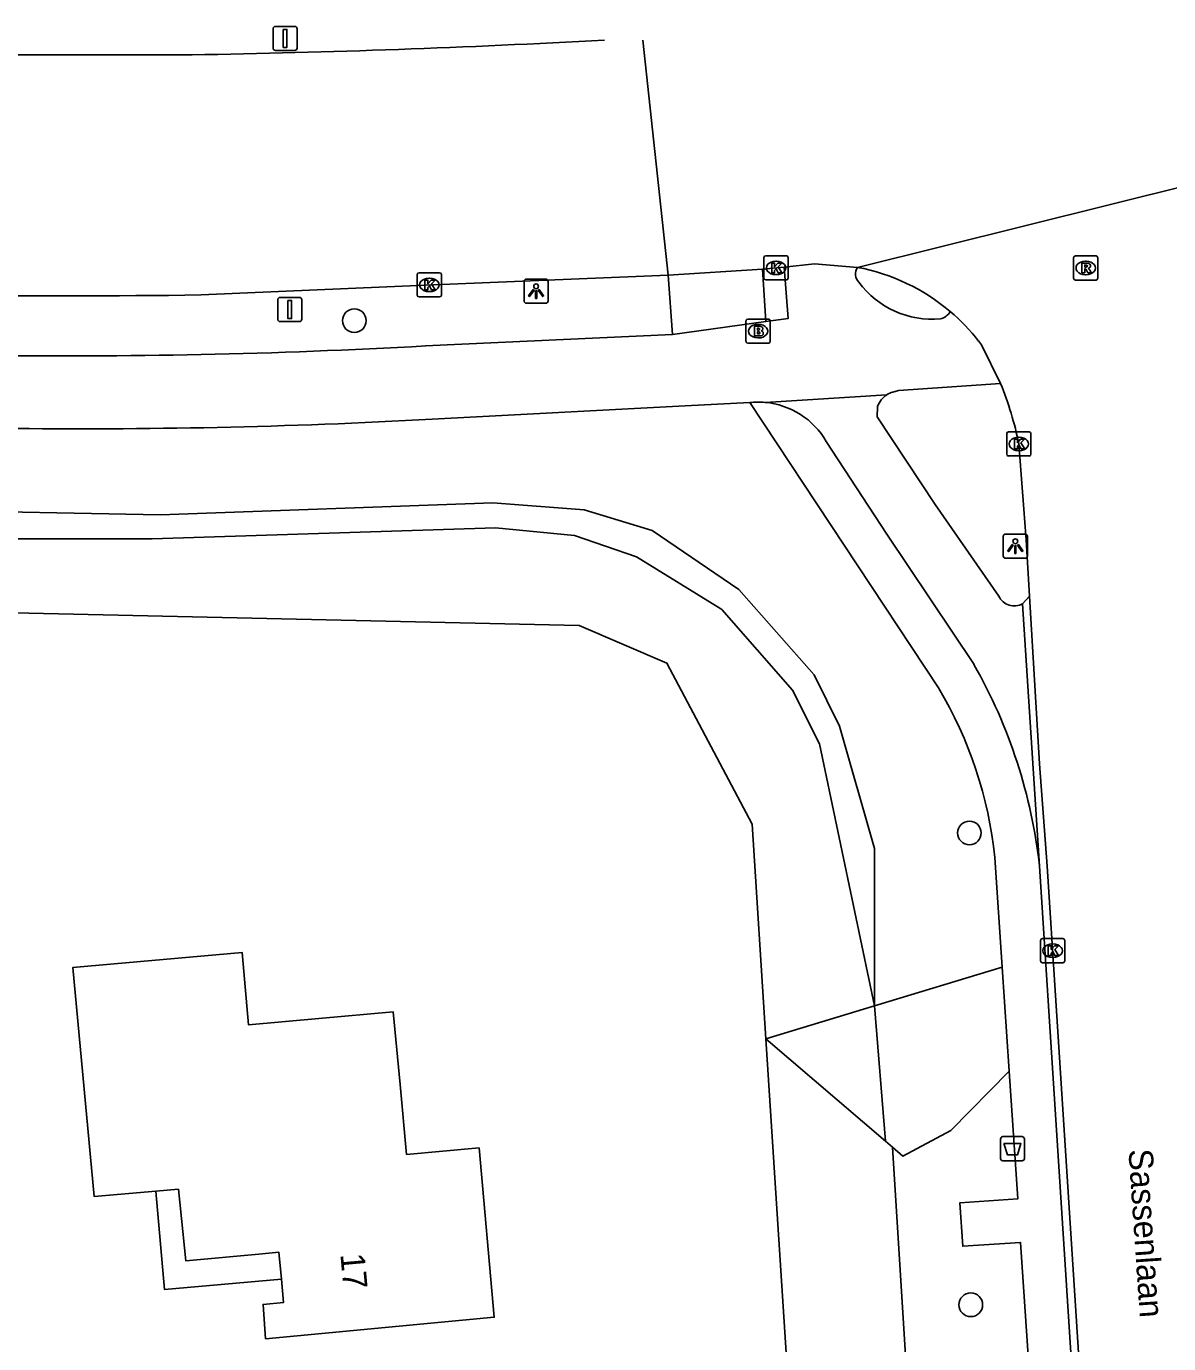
# Model space of a CAD drawing. Extents: x 162157 to 163165, y 378998 to 380775.
# Drawn here: x 162424.7 to 162471.9, y 380689.7 to 380744.2 of the extents above; entities that cross this region are included whole.
import ezdxf

# ---------------------------------------------------------------- set-up
doc = ezdxf.new("R2010")
doc.units = 0
for name, color, linetype in [('IMGEO_Afvalbak', 7, 'Continuous'), ('IMGEO_Berm_groen', 7, 'Continuous'), ('IMGEO_Boom', 7, 'Continuous'), ('IMGEO_Brandkraan', 7, 'Continuous'), ('IMGEO_Fietspad_open', 7, 'Continuous'), ('IMGEO_Groenvoorziening', 7, 'Continuous'), ('IMGEO_Kolk', 7, 'Continuous'), ('IMGEO_Lichtpunt', 7, 'Continuous'), ('IMGEO_Openbare_ruimte_label', 7, 'Continuous'), ('IMGEO_Pand', 7, 'Continuous'), ('IMGEO_Pand_nummerreeks', 7, 'Continuous'), ('IMGEO_Pand_overbouw', 7, 'Continuous'), ('IMGEO_Rijbaan_lokaal_gesloten', 7, 'Continuous'), ('IMGEO_Rioolput', 7, 'Continuous'), ('IMGEO_Verkeersbordpaal', 7, 'Continuous'), ('IMGEO_Voetpad_open', 7, 'Continuous')]:
    doc.layers.add(name, color=color, linetype=linetype)

msp = doc.modelspace()

# ---------------------------------------------------------------- linework, layer by layer
at = {"layer": 'IMGEO_Afvalbak'}
for p, q in [((162464.969, 380697.346), (162464.969, 380698.146)), ((162464.969, 380698.146), (162464.969, 380697.346)), ((162465.069, 380698.246), (162465.859, 380698.246)), ((162465.859, 380698.246), (162465.069, 380698.246)), ((162465.959, 380698.146), (162465.959, 380697.346)), ((162465.959, 380697.346), (162465.959, 380698.146)), ((162465.859, 380697.246), (162465.069, 380697.246)), ((162465.069, 380697.246), (162465.859, 380697.246))]:
    msp.add_line(p, q, dxfattribs=at)
msp.add_lwpolyline([(162465.112, 380697.96), (162465.816, 380697.96), (162465.667, 380697.49), (162465.261, 380697.49), (162465.112, 380697.96)], dxfattribs=at)
for centre, start, end in [((162465.069, 380698.146), 90, 180), ((162465.069, 380698.146), 90, 180), ((162465.859, 380698.146), 0, 90), ((162465.859, 380698.146), 360, 90), ((162465.069, 380697.346), 180, 270), ((162465.069, 380697.346), 180, 270), ((162465.859, 380697.346), 270, 0), ((162465.859, 380697.346), 270, 0)]:
    msp.add_arc(centre, 0.1, start, end, dxfattribs=at)
at = {"layer": 'IMGEO_Berm_groen'}
for points in [[(162396.479, 380724.928), (162401.845, 380724.594), (162411.851, 380724.541), (162420.21, 380724.152), (162430.222, 380723.956), (162443.976, 380724.457), (162447.748, 380724.165), (162450.563, 380723.314), (162454.152, 380720.874), (162457.268, 380717.348), (162458.311, 380715.225), (162459.758, 380710.167), (162459.752, 380703.65)], [(162465.038, 380705.25), (162459.752, 380703.65)], [(162459.752, 380703.65), (162460.213, 380698.056)], [(162460.5, 380697.81), (162460.932, 380697.44), (162462.919, 380698.497), (162465.326, 380700.959)], [(162460.213, 380698.056), (162460.5, 380697.81)], [(162460.5, 380697.81), (162461.859, 380676.176)]]:
    msp.add_lwpolyline(points, dxfattribs=at)
at = {"layer": 'IMGEO_Boom'}
for centre in [(162438.242, 380731.994), (162463.683, 380710.806), (162463.74, 380691.291)]:
    msp.add_circle(centre, 0.489, dxfattribs=at)
at = {"layer": 'IMGEO_Brandkraan'}
for p, q in [((162454.442, 380731.134), (162454.442, 380731.986)), ((162454.517, 380732.06), (162455.369, 380732.06)), ((162454.93, 380731.84), (162454.955, 380731.84)), ((162455.443, 380731.986), (162455.443, 380731.134)), ((162454.953, 380731.28), (162454.928, 380731.28)), ((162455.369, 380731.06), (162454.517, 380731.06))]:
    msp.add_line(p, q, dxfattribs=at)
for points in [[(162454.442, 380731.134), (162454.442, 380731.986)], [(162454.517, 380732.06), (162455.369, 380732.06)], [(162454.79, 380731.76), (162454.79, 380731.36), (162455.003, 380731.36)], [(162455.021, 380731.76), (162454.79, 380731.76)], [(162454.969, 380731.679), (162454.915, 380731.679), (162454.915, 380731.603)], [(162455.443, 380731.986), (162455.443, 380731.134)], [(162454.915, 380731.603), (162454.968, 380731.603)], [(162454.977, 380731.527), (162454.915, 380731.527), (162454.915, 380731.446)], [(162454.915, 380731.446), (162454.977, 380731.446)], [(162455.369, 380731.06), (162454.517, 380731.06)]]:
    msp.add_lwpolyline(points, dxfattribs=at)
for centre, radius, start, end in [((162454.519, 380731.984), 0.0765, 91.552, 178.448), ((162454.519, 380731.984), 0.0765, 91.552, 178.448), ((162454.97, 380731.641), 0.0379, 267.8285, 90.9355), ((162455.025, 380731.615), 0.145, 59.4692, 91.5367), ((162455.05, 380731.662), 0.0922, 285.5137, 58.1501), ((162455.367, 380731.984), 0.0765, 1.552, 88.448), ((162455.367, 380731.984), 0.0765, 1.552, 88.448), ((162454.519, 380731.136), 0.0765, 181.552, 268.448), ((162454.519, 380731.136), 0.0765, 181.552, 268.448), ((162454.978, 380731.486), 0.0404, 269.8759, 90.5077), ((162455.009, 380731.611), 0.251, 268.6676, 293.5347), ((162455.055, 380731.47), 0.105, 301.3115, 78.989), ((162455.367, 380731.136), 0.0765, 271.552, 358.448), ((162455.367, 380731.136), 0.0765, 271.552, 358.448)]:
    msp.add_arc(centre, radius, start, end, dxfattribs=at)
for centre, major_axis, ratio, start_param, end_param in [((162454.929, 380731.56), (-0.387, 0.002), 0.722429, 4.712389, 7.853982), ((162454.954, 380731.56), (-0.39, 0.002), 0.717154, 1.570796, 4.712389)]:
    msp.add_ellipse(centre, major_axis=major_axis, ratio=ratio, start_param=start_param, end_param=end_param, dxfattribs=at)
at = {"layer": 'IMGEO_Fietspad_open'}
for points in [[(162455.256, 380731.964), (162456.186, 380732.082), (162456.024, 380734.211)], [(162455.256, 380731.964), (162451.407, 380731.426)], [(162441.193, 380730.948), (162451.407, 380731.426)], [(162464.97, 380729.395), (162460.755, 380729.108), (162460.517, 380729.037)], [(162454.598, 380728.607), (162451.929, 380728.467), (162441.465, 380727.917)], [(162460.266, 380728.928), (162455.235, 380728.612)], [(162464.9, 380720.596), (162462.272, 380724.394), (162459.863, 380728.011), (162459.885, 380728.443)], [(162457.762, 380726.997), (162460.27, 380723.16), (162463.873, 380717.769)]]:
    msp.add_lwpolyline(points, dxfattribs=at)
for centre, radius, start, end in [((162459.473, 380733.93), 0.502, 147.7226, 223.9376), ((162462.152, 380735.839), 3.788, 216.5987, 275.0263), ((162462.37, 380732.632), 0.577, 281.3794, 333.3572), ((162426.402, 380996.238), 265.702, 269.18294, 273.1912), ((162460.744, 380728.17), 0.896, 104.6915, 122.2555), ((162454.942, 380725.346), 3.28, 84.8764, 96.0231), ((162454.942, 380725.369), 3.256, 29.9945, 84.8404), ((162460.75, 380728.155), 0.912, 122.0847, 161.6113), ((162427.001, 380990.532), 263.013, 269.27531, 273.15258), ((162465.537, 380720.903), 0.707, 205.7011, 299.3258), ((162445.112, 380707.064), 21.6, 6.2932, 29.7086)]:
    msp.add_arc(centre, radius, start, end, dxfattribs=at)
at = {"layer": 'IMGEO_Groenvoorziening'}
for points in [[(162356.445, 380725.051), (162377.872, 380722.381), (162399.253, 380720.671), (162421.077, 380719.983), (162447.539, 380719.38), (162451.171, 380717.827), (162454.7, 380711.173), (162455.268, 380702.293)], [(162459.752, 380703.65), (162457.481, 380714.488), (162456.364, 380716.71), (162453.441, 380720.052), (162453.408, 380720.072), (162449.918, 380722.23), (162447.348, 380723.11), (162444.081, 380723.42), (162429.878, 380722.973), (162420.115, 380722.97), (162396.479, 380723.869)], [(162455.268, 380702.293), (162459.752, 380703.65)], [(162456.195, 380687.817), (162455.268, 380702.293)], [(162455.268, 380702.293), (162460.213, 380698.056)]]:
    msp.add_lwpolyline(points, dxfattribs=at)
at = {"layer": 'IMGEO_Kolk'}
for p, q in [((162455.184, 380733.75), (162455.184, 380734.602)), ((162455.259, 380734.676), (162456.111, 380734.676)), ((162455.672, 380734.456), (162455.697, 380734.456)), ((162456.185, 380734.602), (162456.185, 380733.75)), ((162440.844, 380733.047), (162440.844, 380733.899)), ((162440.919, 380733.973), (162441.771, 380733.973)), ((162441.845, 380733.899), (162441.845, 380733.047)), ((162455.695, 380733.896), (162455.67, 380733.896)), ((162441.332, 380733.753), (162441.357, 380733.753)), ((162456.111, 380733.676), (162455.259, 380733.676)), ((162441.771, 380732.973), (162440.919, 380732.973)), ((162441.355, 380733.193), (162441.33, 380733.193)), ((162465.224, 380726.47), (162465.224, 380727.322)), ((162465.299, 380727.396), (162466.151, 380727.396)), ((162466.225, 380727.322), (162466.225, 380726.47)), ((162465.712, 380727.176), (162465.737, 380727.176)), ((162466.151, 380726.396), (162465.299, 380726.396)), ((162465.735, 380726.616), (162465.71, 380726.616)), ((162466.626, 380705.511), (162466.626, 380706.363)), ((162466.701, 380706.437), (162467.553, 380706.437)), ((162467.114, 380706.217), (162467.139, 380706.217)), ((162467.627, 380706.363), (162467.627, 380705.511)), ((162467.137, 380705.657), (162467.112, 380705.657)), ((162467.553, 380705.437), (162466.701, 380705.437))]:
    msp.add_line(p, q, dxfattribs=at)
for points in [[(162455.184, 380733.75), (162455.184, 380734.602)], [(162455.259, 380734.676), (162456.111, 380734.676)], [(162456.185, 380734.602), (162456.185, 380733.75)], [(162440.844, 380733.047), (162440.844, 380733.899)], [(162440.919, 380733.973), (162441.771, 380733.973)], [(162441.845, 380733.899), (162441.845, 380733.047)], [(162455.505, 380734.376), (162455.628, 380734.376), (162455.628, 380734.225), (162455.758, 380734.376), (162455.922, 380734.376), (162455.776, 380734.225), (162455.929, 380733.976), (162455.777, 380733.976), (162455.692, 380734.14), (162455.628, 380734.073), (162455.628, 380733.976), (162455.505, 380733.976), (162455.505, 380734.376)], [(162441.165, 380733.673), (162441.288, 380733.673), (162441.288, 380733.522), (162441.418, 380733.673), (162441.582, 380733.673), (162441.436, 380733.522), (162441.589, 380733.273), (162441.437, 380733.273), (162441.352, 380733.437), (162441.288, 380733.37), (162441.288, 380733.273), (162441.165, 380733.273), (162441.165, 380733.673)], [(162456.111, 380733.676), (162455.259, 380733.676)], [(162441.771, 380732.973), (162440.919, 380732.973)], [(162465.224, 380726.47), (162465.224, 380727.322)], [(162465.299, 380727.396), (162466.151, 380727.396)], [(162466.225, 380727.322), (162466.225, 380726.47)], [(162465.545, 380727.096), (162465.668, 380727.096), (162465.668, 380726.945), (162465.798, 380727.096), (162465.962, 380727.096), (162465.816, 380726.945), (162465.969, 380726.696), (162465.817, 380726.696), (162465.732, 380726.86), (162465.668, 380726.793), (162465.668, 380726.696), (162465.545, 380726.696), (162465.545, 380727.096)], [(162466.151, 380726.396), (162465.299, 380726.396)], [(162466.626, 380705.511), (162466.626, 380706.363)], [(162466.701, 380706.437), (162467.553, 380706.437)], [(162466.947, 380706.137), (162467.07, 380706.137), (162467.07, 380705.986), (162467.2, 380706.137), (162467.364, 380706.137), (162467.218, 380705.986), (162467.371, 380705.737), (162467.219, 380705.737), (162467.134, 380705.901), (162467.07, 380705.834), (162467.07, 380705.737), (162466.947, 380705.737), (162466.947, 380706.137)], [(162467.627, 380706.363), (162467.627, 380705.511)], [(162467.553, 380705.437), (162466.701, 380705.437)]]:
    msp.add_lwpolyline(points, dxfattribs=at)
for centre, start, end in [((162455.261, 380734.6), 91.552, 178.448), ((162455.261, 380734.6), 91.552, 178.448), ((162456.109, 380734.6), 1.552, 88.448), ((162456.109, 380734.6), 1.552, 88.448), ((162440.921, 380733.897), 91.552, 178.448), ((162440.921, 380733.897), 91.552, 178.448), ((162441.769, 380733.897), 1.552, 88.448), ((162441.769, 380733.897), 1.552, 88.448), ((162455.261, 380733.752), 181.552, 268.448), ((162455.261, 380733.752), 181.552, 268.448), ((162456.109, 380733.752), 271.552, 358.448), ((162456.109, 380733.752), 271.552, 358.448), ((162440.921, 380733.049), 181.552, 268.448), ((162440.921, 380733.049), 181.552, 268.448), ((162441.769, 380733.049), 271.552, 358.448), ((162441.769, 380733.049), 271.552, 358.448), ((162465.301, 380727.32), 91.552, 178.448), ((162465.301, 380727.32), 91.552, 178.448), ((162466.149, 380727.32), 1.552, 88.448), ((162466.149, 380727.32), 1.552, 88.448), ((162465.301, 380726.472), 181.552, 268.448), ((162465.301, 380726.472), 181.552, 268.448), ((162466.149, 380726.472), 271.552, 358.448), ((162466.149, 380726.472), 271.552, 358.448), ((162466.703, 380706.361), 91.552, 178.448), ((162466.703, 380706.361), 91.552, 178.448), ((162467.551, 380706.361), 1.552, 88.448), ((162467.551, 380706.361), 1.552, 88.448), ((162466.703, 380705.513), 181.552, 268.448), ((162466.703, 380705.513), 181.552, 268.448), ((162467.551, 380705.513), 271.552, 358.448), ((162467.551, 380705.513), 271.552, 358.448)]:
    msp.add_arc(centre, 0.0765, start, end, dxfattribs=at)
for centre, major_axis, ratio, start_param, end_param in [((162455.671, 380734.176), (-0.387, 0.002), 0.722429, 4.712389, 7.853982), ((162455.696, 380734.176), (-0.39, 0.002), 0.717154, 1.570796, 4.712389), ((162441.331, 380733.473), (-0.387, 0.002), 0.722429, 4.712389, 7.853982), ((162441.356, 380733.473), (-0.39, 0.002), 0.717154, 1.570796, 4.712389), ((162465.711, 380726.896), (-0.387, 0.002), 0.722429, 4.712389, 7.853982), ((162465.736, 380726.896), (-0.39, 0.002), 0.717154, 1.570796, 4.712389), ((162467.113, 380705.937), (-0.387, 0.002), 0.722429, 4.712389, 7.853982), ((162467.138, 380705.937), (-0.39, 0.002), 0.717154, 1.570796, 4.712389)]:
    msp.add_ellipse(centre, major_axis=major_axis, ratio=ratio, start_param=start_param, end_param=end_param, dxfattribs=at)
at = {"layer": 'IMGEO_Lichtpunt'}
for p, q in [((162445.262, 380733.616), (162445.262, 380732.809)), ((162445.262, 380733.616), (162445.262, 380732.809)), ((162446.164, 380733.711), (162445.356, 380733.711)), ((162446.164, 380733.711), (162445.356, 380733.711)), ((162446.258, 380732.809), (162446.258, 380733.616)), ((162446.258, 380732.809), (162446.258, 380733.616)), ((162445.356, 380732.715), (162446.164, 380732.715)), ((162445.356, 380732.715), (162446.164, 380732.715)), ((162465.084, 380723.071), (162465.084, 380722.264)), ((162465.084, 380723.071), (162465.084, 380722.264)), ((162465.986, 380723.166), (162465.178, 380723.166)), ((162465.986, 380723.166), (162465.178, 380723.166)), ((162466.08, 380722.264), (162466.08, 380723.071)), ((162466.08, 380722.264), (162466.08, 380723.071)), ((162465.178, 380722.17), (162465.986, 380722.17)), ((162465.178, 380722.17), (162465.986, 380722.17))]:
    msp.add_line(p, q, dxfattribs=at)
for points in [[(162445.636, 380733.28), (162445.675, 380733.252), (162445.487, 380732.99), (162445.449, 380733.017), (162445.636, 380733.28)], [(162445.738, 380733.232), (162445.785, 380733.232), (162445.785, 380732.91), (162445.738, 380732.91), (162445.738, 380733.232)], [(162445.848, 380733.252), (162445.886, 380733.279), (162446.073, 380733.017), (162446.034, 380732.989), (162445.848, 380733.252)], [(162465.458, 380722.735), (162465.497, 380722.707), (162465.309, 380722.445), (162465.271, 380722.472), (162465.458, 380722.735)], [(162465.56, 380722.687), (162465.607, 380722.687), (162465.607, 380722.365), (162465.56, 380722.365), (162465.56, 380722.687)], [(162465.67, 380722.707), (162465.708, 380722.734), (162465.895, 380722.472), (162465.856, 380722.444), (162465.67, 380722.707)]]:
    msp.add_lwpolyline(points, dxfattribs=at)
for centre in [(162445.761, 380733.414), (162465.583, 380722.869)]:
    msp.add_circle(centre, 0.0994, dxfattribs=at)
for centre, start, end in [((162445.356, 380733.616), 90, 180), ((162445.356, 380733.616), 90, 180), ((162446.164, 380733.616), 0, 90), ((162446.164, 380733.616), 0, 90), ((162445.356, 380732.809), 180, 270), ((162445.356, 380732.809), 180, 270), ((162446.164, 380732.809), 270, 0), ((162446.164, 380732.809), 270, 360), ((162465.178, 380723.071), 90, 180), ((162465.178, 380723.071), 90, 180), ((162465.986, 380723.071), 0, 90), ((162465.986, 380723.071), 0, 90), ((162465.178, 380722.264), 180, 270), ((162465.178, 380722.264), 180, 270), ((162465.986, 380722.264), 270, 0), ((162465.986, 380722.264), 270, 360)]:
    msp.add_arc(centre, 0.0946, start, end, dxfattribs=at)
at = {"layer": 'IMGEO_Pand'}
msp.add_lwpolyline([(162440.139, 380700.409), (162439.844, 380703.408), (162436.769, 380703.13), (162433.868, 380702.868), (162433.599, 380705.868), (162426.598, 380705.239), (162427.488, 380695.769), (162430.031, 380695.991), (162430.964, 380696.073), (162431.271, 380693.114), (162434.288, 380693.39), (162435.126, 380693.467), (162435.226, 380692.347), (162435.312, 380691.384), (162434.465, 380691.309), (162434.569, 380689.89), (162444.029, 380690.779), (162443.401, 380697.779), (162440.401, 380697.509), (162440.139, 380700.409)], dxfattribs=at)
at = {"layer": 'IMGEO_Pand_overbouw'}
msp.add_lwpolyline([(162430.031, 380695.991), (162430.387, 380691.924), (162435.226, 380692.347), (162435.126, 380693.467), (162434.288, 380693.39), (162431.271, 380693.114), (162430.964, 380696.073)], close=True, dxfattribs=at)
at = {"layer": 'IMGEO_Rijbaan_lokaal_gesloten'}
for points in [[(162451.224, 380733.876), (162450.181, 380743.589)], [(162431.531, 380742.986), (162413.232, 380742.992), (162408.649, 380743.065)], [(162459.048, 380734.198), (162476.385, 380738.506)], [(162431.904, 380733.055), (162441.189, 380733.468), (162451.224, 380733.876)], [(162451.224, 380733.876), (162455.123, 380734.122)], [(162455.123, 380734.122), (162456.024, 380734.211)], [(162456.024, 380734.211), (162457.281, 380734.338), (162459.048, 380734.198)], [(162464.061, 380731.152), (162464.178, 380730.998), (162464.97, 380729.395)], [(162466.173, 380720.592), (162466.035, 380722.933), (162465.726, 380726.893)], [(162465.884, 380720.286), (162466.173, 380720.592)], [(162466.582, 380709.432), (162465.884, 380720.286)], [(162470.372, 380655.509), (162466.903, 380709.429), (162466.581, 380713.671), (162466.173, 380720.592)], [(162470.053, 380655.488), (162466.582, 380709.432)]]:
    msp.add_lwpolyline(points, dxfattribs=at)
for centre, radius, start, end in [((162423.701, 381198.036), 455.118, 270.98581, 273.13491), ((162457.515, 380726.026), 8.315, 49.7623, 79.3748), ((162426.182, 381220.289), 487.268, 268.12963, 270.67289), ((162457.496, 380726.01), 8.339, 38.0689, 49.7314), ((162452.525, 380724.27), 13.459, 11.2404, 22.3849)]:
    msp.add_arc(centre, radius, start, end, dxfattribs=at)
at = {"layer": 'IMGEO_Rioolput'}
for p, q in [((162467.992, 380733.746), (162467.992, 380734.598)), ((162468.067, 380734.672), (162468.919, 380734.672)), ((162468.48, 380734.452), (162468.505, 380734.452)), ((162468.993, 380734.598), (162468.993, 380733.746)), ((162468.503, 380733.892), (162468.478, 380733.892)), ((162468.919, 380733.672), (162468.067, 380733.672))]:
    msp.add_line(p, q, dxfattribs=at)
for points in [[(162467.992, 380733.746), (162467.992, 380734.598)], [(162468.067, 380734.672), (162468.919, 380734.672)], [(162468.993, 380734.598), (162468.993, 380733.746)], [(162468.581, 380734.37), (162468.329, 380734.372), (162468.329, 380733.972)], [(162468.329, 380733.972), (162468.453, 380733.972), (162468.453, 380734.134), (162468.464, 380734.134)], [(162468.507, 380734.291), (162468.453, 380734.291), (162468.453, 380734.21)], [(162468.453, 380734.21), (162468.505, 380734.21)], [(162468.511, 380734.105), (162468.582, 380733.972), (162468.722, 380733.972), (162468.657, 380734.098)], [(162468.919, 380733.672), (162468.067, 380733.672)]]:
    msp.add_lwpolyline(points, dxfattribs=at)
for centre, radius, start, end in [((162468.069, 380734.596), 0.0765, 91.552, 178.448), ((162468.069, 380734.596), 0.0765, 91.552, 178.448), ((162468.917, 380734.596), 0.0765, 1.552, 88.448), ((162468.917, 380734.596), 0.0765, 1.552, 88.448), ((162468.463, 380734.081), 0.0533, 26.0293, 88.6989), ((162468.489, 380734.399), 0.19, 274.7715, 282.9687), ((162468.513, 380734.195), 0.0964, 77.0061, 93.1865), ((162468.527, 380734.252), 0.0378, 276.6634, 79.6772), ((162468.58, 380734.26), 0.109, 350.3612, 89.416), ((162468.578, 380734.26), 0.112, 277.5842, 350.9817), ((162468.562, 380734.045), 0.108, 29.5134, 73.7905), ((162468.069, 380733.748), 0.0765, 181.552, 268.448), ((162468.069, 380733.748), 0.0765, 181.552, 268.448), ((162468.917, 380733.748), 0.0765, 271.552, 358.448), ((162468.917, 380733.748), 0.0765, 271.552, 358.448)]:
    msp.add_arc(centre, radius, start, end, dxfattribs=at)
for centre, major_axis, ratio, start_param, end_param in [((162468.479, 380734.172), (-0.387, 0.002), 0.722429, 4.712389, 7.853982), ((162468.504, 380734.172), (-0.39, 0.002), 0.717154, 1.570796, 4.712389)]:
    msp.add_ellipse(centre, major_axis=major_axis, ratio=ratio, start_param=start_param, end_param=end_param, dxfattribs=at)
at = {"layer": 'IMGEO_Verkeersbordpaal'}
for p, q in [((162434.883, 380743.266), (162434.883, 380744.066)), ((162434.883, 380744.066), (162434.883, 380743.266)), ((162434.983, 380744.166), (162435.773, 380744.166)), ((162435.773, 380744.166), (162434.983, 380744.166)), ((162435.873, 380744.066), (162435.873, 380743.266)), ((162435.873, 380743.266), (162435.873, 380744.066)), ((162435.773, 380743.166), (162434.983, 380743.166)), ((162434.983, 380743.166), (162435.773, 380743.166)), ((162435.077, 380732.054), (162435.077, 380732.854)), ((162435.077, 380732.854), (162435.077, 380732.054)), ((162435.177, 380732.954), (162435.967, 380732.954)), ((162435.967, 380732.954), (162435.177, 380732.954)), ((162436.067, 380732.854), (162436.067, 380732.054)), ((162436.067, 380732.054), (162436.067, 380732.854)), ((162435.967, 380731.954), (162435.177, 380731.954)), ((162435.177, 380731.954), (162435.967, 380731.954))]:
    msp.add_line(p, q, dxfattribs=at)
for points in [[(162435.303, 380744.041), (162435.453, 380744.041), (162435.453, 380743.291), (162435.303, 380743.291), (162435.303, 380744.041)], [(162435.497, 380732.829), (162435.647, 380732.829), (162435.647, 380732.079), (162435.497, 380732.079), (162435.497, 380732.829)]]:
    msp.add_lwpolyline(points, dxfattribs=at)
for centre, start, end in [((162434.983, 380744.066), 90, 180), ((162434.983, 380744.066), 90, 180), ((162435.773, 380744.066), 0, 90), ((162435.773, 380744.066), 360, 90), ((162434.983, 380743.266), 180, 270), ((162434.983, 380743.266), 180, 270), ((162435.773, 380743.266), 270, 0), ((162435.773, 380743.266), 270, 0), ((162435.177, 380732.854), 90, 180), ((162435.177, 380732.854), 90, 180), ((162435.967, 380732.854), 0, 90), ((162435.967, 380732.854), 360, 90), ((162435.177, 380732.054), 180, 270), ((162435.177, 380732.054), 180, 270), ((162435.967, 380732.054), 270, 0), ((162435.967, 380732.054), 270, 0)]:
    msp.add_arc(centre, 0.1, start, end, dxfattribs=at)
at = {"layer": 'IMGEO_Voetpad_open'}
for points in [[(162451.407, 380731.426), (162451.224, 380733.876)], [(162455.123, 380734.122), (162455.256, 380731.964)], [(162454.598, 380728.607), (162462.402, 380716.804)], [(162464.732, 380709.797), (162465.038, 380705.25)], [(162465.038, 380705.25), (162465.326, 380700.959)], [(162465.326, 380700.959), (162465.682, 380695.67), (162463.288, 380695.51), (162463.409, 380693.714), (162465.803, 380693.874), (162466.966, 380676.574)]]:
    msp.add_lwpolyline(points, dxfattribs=at)
msp.add_arc((162447.825, 380708.066), 16.996, 5.8465, 30.94, dxfattribs=at)

# ---------------------------------------------------------------- texts
at = {"layer": 'IMGEO_Openbare_ruimte_label'}
msp.add_text('Sassenlaan', height=1, rotation=273.8979, dxfattribs=at).set_placement((162470.26, 380697.705))
at = {"layer": 'IMGEO_Pand_nummerreeks'}
msp.add_text('17', height=1, rotation=275.1048, dxfattribs=at).set_placement((162437.664, 380693.382))

doc.saveas('drawing.dxf')
